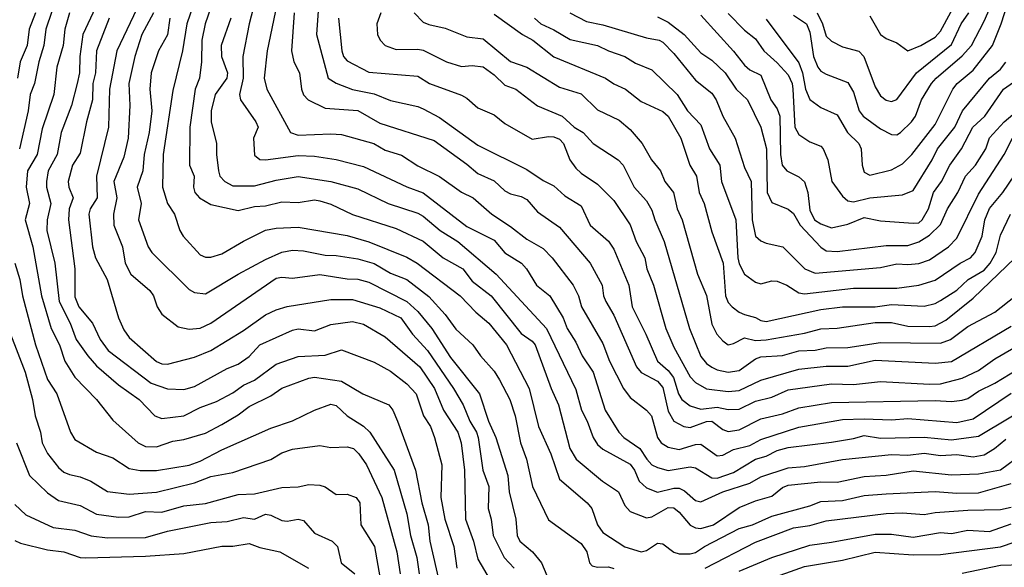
# Model space of a CAD drawing. Header units: metres. Extents: x -46681 to -43747, y -240911 to -237677.
# Tile 989 of 1056: x -44241 to -44151, y -238529 to -238479. Entities that reach past the tile are written whole.
import ezdxf

# ---------------------------------------------------------------- set-up
doc = ezdxf.new("R2010")
doc.units = ezdxf.units.M
doc.layers.add('CONTOUR_INDEX', color=1, linetype='Continuous')
doc.layers.add('CONTOUR_INTER', color=3, linetype='Continuous')

msp = doc.modelspace()

# ---------------------------------------------------------------- linework, layer by layer
at = {"layer": 'CONTOUR_INDEX'}
for points, elevation in [([(-44172.595, -238479.115), (-44169.595, -238483.116), (-44169.262, -238484.02), (-44168.981, -238485.52), (-44168.595, -238486.486), (-44167.595, -238487.222), (-44166.095, -238487.896), (-44165.138, -238489.52), (-44164.098, -238490.52), (-44163.871, -238491.02), (-44163.791, -238492.52), (-44163.595, -238493.15), (-44163.095, -238493.421), (-44161.095, -238492.931), (-44160.095, -238492.376), (-44159.215, -238491.52), (-44157.095, -238488.765), (-44155.455, -238485.52), (-44155.06, -238485.02), (-44153.595, -238483.773), (-44151.831, -238481.52), (-44151.017, -238479.52), (-44149.595, -238475.047)], 95), ([(-44213.644, -238477.02), (-44213.905, -238480.52), (-44212.818, -238484.52), (-44212.095, -238484.969), (-44210.595, -238485.558), (-44208.595, -238485.951), (-44207.095, -238486.571), (-44204.595, -238487.116), (-44204.095, -238487.344), (-44202.595, -238488.123), (-44199.095, -238490.673), (-44194.595, -238492.899), (-44193.095, -238493.907), (-44192.095, -238494.4), (-44191.095, -238495.322), (-44189.595, -238496.244), (-44188.764, -238498.02), (-44187.095, -238499.476), (-44186.595, -238500.234), (-44185.223, -238503.52), (-44184.927, -238505.52), (-44183.664, -238508.02), (-44182.584, -238510.52), (-44181.595, -238511.377), (-44181.111, -238512.02), (-44180.653, -238513.52), (-44180.341, -238514.02), (-44179.595, -238514.623), (-44178.595, -238514.905), (-44177.095, -238514.746), (-44176.095, -238514.943), (-44175.095, -238514.906), (-44173.595, -238514.178), (-44172.095, -238513.805), (-44170.595, -238513.135), (-44166.595, -238512.601), (-44164.595, -238512.658), (-44162.095, -238512.361), (-44157.595, -238512.633), (-44156.595, -238512.577), (-44154.595, -238512.067), (-44153.095, -238511.379), (-44151.595, -238510.286), (-44147.595, -238507.962)], 105), ([(-44223.602, -238478.02), (-44224.12, -238479.52), (-44224.425, -238481.02), (-44224.468, -238483.02), (-44224.647, -238484.52), (-44225.032, -238485.52), (-44225.537, -238489.02), (-44225.571, -238492.52), (-44225.14, -238493.52), (-44225.201, -238494.52), (-44225.087, -238495.02), (-44224.641, -238495.52), (-44223.595, -238496.111), (-44221.095, -238496.688), (-44219.595, -238496.304), (-44218.595, -238496.259), (-44217.095, -238495.886), (-44215.595, -238495.941), (-44214.095, -238495.704), (-44213.595, -238495.796), (-44212.595, -238496.082), (-44210.595, -238497.03), (-44206.595, -238498.315), (-44204.095, -238499.477), (-44202.259, -238501.02), (-44200.475, -238502.02), (-44199.595, -238503.171), (-44197.855, -238504.52), (-44195.095, -238507.969), (-44194.095, -238508.685), (-44193.832, -238509.02), (-44192.365, -238513.02), (-44191.669, -238514.52), (-44190.641, -238518.52), (-44190.042, -238519.52), (-44187.633, -238521.52), (-44186.166, -238522.52), (-44185.595, -238523.775), (-44185.095, -238524.322), (-44183.595, -238524.885), (-44183.095, -238524.798), (-44181.595, -238523.942), (-44181.095, -238523.976), (-44180.595, -238524.382), (-44179.595, -238525.556), (-44179.095, -238525.802), (-44178.595, -238525.862), (-44177.453, -238525.52), (-44175.095, -238523.958), (-44173.595, -238523.341), (-44172.095, -238522.902), (-44171.095, -238522.122), (-44170.595, -238521.887), (-44167.595, -238521.573), (-44166.095, -238521.624), (-44163.595, -238521.106), (-44161.595, -238520.987), (-44159.095, -238520.569), (-44155.595, -238520.953), (-44153.095, -238520.857), (-44151.095, -238520.486), (-44149.095, -238519.029)], 110), ([(-44232.954, -238479.02), (-44234.088, -238482.02), (-44234.208, -238484.02), (-44234.426, -238485.02), (-44234.472, -238486.52), (-44235.016, -238488.52), (-44235.595, -238491.404), (-44236.315, -238492.52), (-44236.699, -238494.02), (-44236.658, -238494.52), (-44236.249, -238495.52), (-44236.607, -238496.52), (-44236.687, -238497.52), (-44236.108, -238502.02), (-44236.095, -238504.59), (-44235.73, -238505.52), (-44234.478, -238507.02), (-44233.764, -238508.52), (-44233.036, -238509.52), (-44229.068, -238512.52), (-44227.595, -238513.041), (-44226.095, -238513.113), (-44225.095, -238512.838), (-44222.095, -238511.179), (-44221.095, -238510.772), (-44220.095, -238510.073), (-44219.095, -238509.01), (-44216.095, -238507.664), (-44215.595, -238507.538), (-44214.095, -238507.722), (-44212.595, -238507.128), (-44210.595, -238506.871), (-44209.595, -238507.101), (-44207.595, -238508.288), (-44204.423, -238511.02), (-44203.076, -238513.02), (-44202.238, -238515.02), (-44200.907, -238517.02), (-44200.615, -238518.02), (-44200.301, -238520.52), (-44200.215, -238525.02), (-44199.472, -238527.02), (-44199.095, -238528.693), (-44197.114, -238532.02)], 115), ([(-44193.883, -238479.02), (-44193.307, -238479.52), (-44192.095, -238480.071), (-44190.595, -238480.982), (-44188.095, -238481.517), (-44187.095, -238482.02), (-44185.595, -238482.541), (-44184.595, -238483.131), (-44183.095, -238483.743), (-44180.783, -238486.02), (-44179.819, -238487.52), (-44178.595, -238488.792), (-44177.818, -238491.02), (-44176.877, -238492.52), (-44176.713, -238494.02), (-44175.396, -238497.52), (-44175.217, -238501.02), (-44175.095, -238501.564), (-44174.595, -238502.505), (-44173.595, -238503.255), (-44173.095, -238503.398), (-44172.095, -238503.119), (-44171.595, -238503.147), (-44170.696, -238503.52), (-44169.595, -238504.234), (-44169.095, -238504.316), (-44164.595, -238503.798), (-44160.595, -238503.811), (-44158.595, -238503.541), (-44157.095, -238503.065), (-44154.805, -238501.52), (-44153.849, -238501.02), (-44153.426, -238500.52), (-44152.76, -238499.02), (-44152.512, -238497.52), (-44152.095, -238496.474), (-44150.871, -238495.02), (-44148.595, -238491.691)], 100), ([(-44241.456, -238518.02), (-44240.246, -238521.02), (-44238.595, -238522.584), (-44237.595, -238523.288), (-44235.595, -238523.757), (-44234.095, -238524.546), (-44232.095, -238524.836), (-44231.095, -238524.807), (-44229.595, -238524.315), (-44228.095, -238524.376), (-44226.095, -238523.783), (-44224.095, -238523.567), (-44221.095, -238522.749), (-44219.595, -238522.674), (-44217.095, -238522.1), (-44215.595, -238522.059), (-44214.595, -238521.842), (-44213.595, -238521.881), (-44213.095, -238522.057), (-44212.095, -238522.743), (-44211.095, -238522.717), (-44210.259, -238523.02), (-44209.927, -238523.52), (-44209.841, -238525.52), (-44208.575, -238527.52), (-44207.953, -238531.02)], 120), ([(-44154.595, -238529.967), (-44151.095, -238529.233), (-44149.095, -238529.19)], 115)]:
    msp.add_lwpolyline(points, dxfattribs=dict(at, elevation=elevation))
at = {"layer": 'CONTOUR_INTER'}
for points, elevation in [([(-44237.072, -238475.02), (-44238.749, -238480.02), (-44238.934, -238481.52), (-44239.414, -238483.02), (-44239.8, -238485.02), (-44240.205, -238486.02), (-44240.369, -238487.52), (-44241.177, -238491.02)], 118), ([(-44219.032, -238475.52), (-44220.098, -238479.52), (-44220.676, -238482.52), (-44220.646, -238484.52), (-44220.983, -238486.02), (-44220.892, -238486.52), (-44219.472, -238488.52), (-44219.27, -238489.02), (-44219.672, -238490.02), (-44219.595, -238491.602), (-44219.095, -238492), (-44218.595, -238492.01), (-44215.595, -238491.622), (-44214.095, -238491.672), (-44212.095, -238491.983), (-44209.595, -238492.641), (-44205.595, -238494.504), (-44204.095, -238495.045), (-44200.095, -238498.131), (-44197.595, -238499.39), (-44196.595, -238500.548), (-44195.062, -238501.52), (-44194.606, -238502.02), (-44193.683, -238503.52), (-44192.465, -238504.52), (-44191.256, -238506.52), (-44190.888, -238507.52), (-44190.095, -238508.751), (-44189.491, -238510.02), (-44188.488, -238511.52), (-44187.397, -238515.02), (-44186.137, -238517.02), (-44185.673, -238517.52), (-44184.223, -238518.52), (-44183.568, -238519.52), (-44183.095, -238520.013), (-44182.595, -238520.275), (-44181.595, -238520.534), (-44179.595, -238520.21), (-44179.095, -238520.295), (-44177.595, -238521.222), (-44177.095, -238521.258), (-44175.595, -238520.732), (-44173.595, -238519.494), (-44172.595, -238519.223), (-44171.595, -238518.718), (-44170.595, -238518.426), (-44166.595, -238517.951), (-44164.595, -238517.617), (-44163.595, -238517.325), (-44162.095, -238517.576), (-44158.095, -238517.499), (-44155.595, -238517.715), (-44153.095, -238517.402), (-44147.482, -238514.02)], 108), ([(-44217.095, -238475.52), (-44218.429, -238482.02), (-44218.709, -238484.52), (-44218.465, -238485.52), (-44216.277, -238489.52), (-44215.595, -238489.755), (-44212.595, -238489.62), (-44211.595, -238489.682), (-44208.642, -238490.52), (-44207.595, -238491.12), (-44206.095, -238491.592), (-44204.595, -238492.578), (-44202.595, -238493.542), (-44200.595, -238494.993), (-44199.521, -238495.52), (-44197.804, -238497.02), (-44196.095, -238498.142), (-44194.595, -238499.315), (-44193.095, -238500.148), (-44192.264, -238501.02), (-44190.321, -238503.52), (-44189.836, -238504.52), (-44189.57, -238505.52), (-44187.595, -238508.893), (-44187.007, -238510.52), (-44185.708, -238513.02), (-44185.095, -238513.853), (-44183.595, -238515.006), (-44183.141, -238515.52), (-44182.601, -238517.52), (-44182.235, -238518.02), (-44181.595, -238518.391), (-44180.595, -238518.609), (-44179.095, -238518.146), (-44178.595, -238518.126), (-44177.095, -238519.193), (-44176.595, -238519.146), (-44175.595, -238518.625), (-44174.095, -238518.257), (-44173.095, -238517.696), (-44169.595, -238516.555), (-44165.595, -238515.856), (-44163.595, -238515.795), (-44161.095, -238515.908), (-44159.595, -238515.764), (-44155.095, -238516.152), (-44153.595, -238515.795), (-44150.095, -238513.447)], 107), ([(-44224.957, -238477.02), (-44225.812, -238479.52), (-44226.218, -238482.02), (-44227.095, -238485.646), (-44227.987, -238491.52), (-44228.054, -238494.52), (-44227.573, -238496.02), (-44226.953, -238497.02), (-44226.44, -238498.52), (-44226.131, -238499.02), (-44224.595, -238500.731), (-44224.095, -238500.964), (-44223.595, -238500.966), (-44222.595, -238500.655), (-44220.595, -238499.482), (-44218.595, -238498.493), (-44217.595, -238498.288), (-44215.595, -238498.196), (-44211.095, -238498.969), (-44209.095, -238499.544), (-44205.595, -238500.958), (-44204.668, -238501.52), (-44200.693, -238504.52), (-44199.256, -238506.02), (-44198.073, -238507.02), (-44196.458, -238509.02), (-44194.366, -238513.02), (-44193.521, -238516.52), (-44192.373, -238519.02), (-44191.595, -238521.341), (-44189.048, -238523.52), (-44188.614, -238524.02), (-44188.107, -238525.52), (-44187.595, -238526.248), (-44185.595, -238527.569), (-44184.095, -238528.024), (-44183.595, -238527.892), (-44182.595, -238527.216), (-44182.095, -238527.273), (-44181.095, -238528.051), (-44180.595, -238528.201), (-44179.595, -238528.21), (-44179.095, -238528.065), (-44178.282, -238527.52), (-44175.095, -238525.873), (-44173.852, -238525.52), (-44172.095, -238524.724), (-44168.595, -238523.792), (-44167.595, -238523.378), (-44165.595, -238523.301), (-44163.595, -238522.829), (-44161.595, -238522.695), (-44157.095, -238522.478), (-44155.095, -238522.639), (-44153.095, -238522.582), (-44150.095, -238521.752)], 111), ([(-44170.095, -238478.748), (-44168.888, -238479.52), (-44168.595, -238480.297), (-44168.253, -238482.52), (-44167.861, -238483.52), (-44167.595, -238483.87), (-44167.095, -238484.148), (-44165.095, -238484.913), (-44164.595, -238485.8), (-44164.073, -238487.52), (-44163.707, -238488.02), (-44162.095, -238489.178), (-44161.095, -238489.709), (-44160.595, -238489.732), (-44160.256, -238489.52), (-44159.272, -238488.52), (-44158.89, -238488.02), (-44158.352, -238486.52), (-44157.414, -238485.02), (-44157.001, -238484.52), (-44154.595, -238482.467), (-44153.756, -238481.52), (-44152.595, -238479.278), (-44151.62, -238477.02)], 94), ([(-44163.095, -238478.8), (-44162.095, -238480.52), (-44161.595, -238480.881), (-44160.595, -238481.29), (-44159.611, -238482.02), (-44158.389, -238481.52), (-44157.095, -238480.75), (-44156.595, -238480.193), (-44154.886, -238477.02)], 92), ([(-44234.189, -238478.02), (-44235.352, -238480.52), (-44235.626, -238482.52), (-44235.657, -238484.02), (-44235.879, -238485.02), (-44236.386, -238487.02), (-44237.335, -238489.52), (-44237.702, -238491.52), (-44238.529, -238493.02), (-44238.7, -238494.02), (-44238.682, -238494.52), (-44238.283, -238496.02), (-44238.631, -238497.52), (-44238.659, -238498.52), (-44237.93, -238501.52), (-44237.518, -238505.02), (-44236.531, -238507.02), (-44235.958, -238508.52), (-44234.898, -238510.02), (-44234.095, -238510.924), (-44232.095, -238512.674), (-44230.175, -238514.02), (-44228.749, -238515.52), (-44228.095, -238515.767), (-44226.095, -238515.525), (-44224.595, -238514.765), (-44223.095, -238514.218), (-44221.595, -238513.417), (-44220.595, -238512.719), (-44219.595, -238512.258), (-44217.595, -238510.789), (-44215.595, -238510.078), (-44213.095, -238509.965), (-44211.595, -238509.468), (-44208.595, -238510.606), (-44207.095, -238511.422), (-44205.595, -238512.577), (-44204.762, -238513.52), (-44204.066, -238515.52), (-44203.433, -238516.52), (-44203.052, -238517.52), (-44202.388, -238520.02), (-44202.476, -238523.02), (-44202.118, -238525.02), (-44201.29, -238527.52), (-44201.02, -238529.52)], 116), ([(-44230.1, -238477.52), (-44232.245, -238482.02), (-44232.898, -238485.52), (-44232.989, -238489.02), (-44234.093, -238493.52), (-44234.033, -238495.52), (-44234.691, -238496.52), (-44234.819, -238497.02), (-44234.461, -238500.02), (-44234.199, -238501.02), (-44233.11, -238503.02), (-44232.092, -238506.52), (-44231.595, -238507.641), (-44231.095, -238508.34), (-44228.595, -238510.547), (-44228.095, -238510.75), (-44227.595, -238510.768), (-44225.095, -238510.14), (-44223.589, -238509.52), (-44220.595, -238507.694), (-44218.595, -238506.268), (-44217.595, -238505.783), (-44216.595, -238505.488), (-44212.595, -238504.835), (-44210.595, -238504.833), (-44208.095, -238505.601), (-44206.142, -238506.52), (-44205.089, -238508.02), (-44203.71, -238509.52), (-44201.309, -238513.02), (-44200.423, -238514.52), (-44199.812, -238516.02), (-44199.22, -238517.02), (-44199.052, -238517.52), (-44198.625, -238520.52), (-44198.061, -238522.02), (-44198.128, -238524.02), (-44197.857, -238525.02), (-44197.684, -238526.52), (-44196.671, -238528.52), (-44195.738, -238529.52)], 114), ([(-44239.718, -238478.52), (-44240.286, -238480.02), (-44240.485, -238481.52), (-44241.101, -238483.02), (-44241.356, -238484.52)], 119), ([(-44236.572, -238478.52), (-44237.012, -238480.02), (-44237.159, -238481.52), (-44237.738, -238483.52), (-44238.01, -238486.02), (-44239.095, -238489.175), (-44239.558, -238491.52), (-44240.448, -238493.02), (-44240.569, -238494.52), (-44240.252, -238496.02), (-44240.668, -238497.52), (-44239.961, -238500.02), (-44239.154, -238504.52), (-44238.263, -238507.52), (-44237.515, -238509.02), (-44237.007, -238510.52), (-44236.095, -238511.967), (-44234.095, -238514.017), (-44232.595, -238515.913), (-44230.271, -238518.02), (-44229.595, -238518.334), (-44228.595, -238518.382), (-44227.095, -238517.857), (-44226.095, -238517.692), (-44224.095, -238517.109), (-44222.595, -238516.336), (-44221.095, -238515.432), (-44220.095, -238514.66), (-44218.095, -238513.686), (-44217.095, -238512.995), (-44214.595, -238512.067), (-44214.095, -238511.983), (-44211.595, -238512.349), (-44209.634, -238513.52), (-44207.261, -238514.52), (-44206.886, -238515.02), (-44206.467, -238516.02), (-44204.796, -238520.52), (-44204.218, -238523.52), (-44203.636, -238525.52), (-44203.481, -238527.02), (-44202.237, -238532.52)], 117), ([(-44228.862, -238478.52), (-44229.94, -238480.52), (-44230.595, -238482.526), (-44231.138, -238485.02), (-44231.046, -238487.02), (-44231.184, -238490.02), (-44231.595, -238491.768), (-44232.497, -238494.02), (-44232.225, -238495.52), (-44232.533, -238497.02), (-44232.509, -238498.02), (-44231.711, -238500.02), (-44231.46, -238501.52), (-44230.937, -238502.52), (-44229.21, -238504.02), (-44228.867, -238504.52), (-44228.541, -238505.52), (-44228.095, -238506.204), (-44226.595, -238507.354), (-44225.595, -238507.574), (-44224.595, -238507.486), (-44223.595, -238507.028), (-44217.595, -238502.893), (-44217.095, -238502.79), (-44216.095, -238502.874), (-44213.595, -238502.558), (-44211.095, -238502.954), (-44210.095, -238502.992), (-44209.095, -238503.246), (-44205.607, -238505.02), (-44204.595, -238505.951), (-44203.295, -238507.52), (-44201.595, -238510.159), (-44198.931, -238513.52), (-44198.095, -238516.019), (-44197.438, -238517.52), (-44196.325, -238521.02), (-44196.219, -238522.52), (-44195.581, -238525.02), (-44195.473, -238526.52), (-44195.239, -238527.02), (-44194.052, -238528.02), (-44193.251, -238529.02), (-44192.095, -238531.706)], 113), ([(-44227.371, -238479.02), (-44227.595, -238480.549), (-44228.422, -238482.02), (-44229.079, -238484.02), (-44229.193, -238485.52), (-44229.034, -238487.52), (-44229.252, -238489.52), (-44229.737, -238491.52), (-44229.843, -238493.02), (-44230.354, -238494.52), (-44230.012, -238496.02), (-44230.231, -238497.52), (-44229.351, -238500.02), (-44229.024, -238500.52), (-44225.595, -238503.919), (-44225.095, -238504.202), (-44224.095, -238504.315), (-44221.095, -238502.509), (-44218.595, -238501.181), (-44217.095, -238500.491), (-44216.095, -238500.324), (-44215.095, -238500.365), (-44213.095, -238500.789), (-44212.095, -238500.81), (-44210.095, -238501.105), (-44208.595, -238501.534), (-44207.095, -238502.437), (-44205.595, -238503.007), (-44203.595, -238504.579), (-44202.095, -238506.22), (-44201.095, -238507.573), (-44199.543, -238509.02), (-44198.841, -238510.02), (-44197.595, -238511.413), (-44197.095, -238512.209), (-44196.133, -238514.02), (-44195.651, -238515.52), (-44195.18, -238518.02), (-44194.623, -238519.52), (-44194.066, -238522.02), (-44192.595, -238525.085), (-44189.595, -238527.256), (-44189.072, -238528.02), (-44188.817, -238529.02), (-44188.595, -238529.302), (-44188.095, -238529.431), (-44187.095, -238529.392), (-44186.595, -238529.552)], 112), ([(-44221.781, -238479.02), (-44222.648, -238481.52), (-44222.627, -238482.52), (-44222.063, -238484.02), (-44222.142, -238484.52), (-44223.214, -238486.02), (-44223.582, -238487.52), (-44223.571, -238488.52), (-44223.078, -238490.52), (-44223.097, -238491.52), (-44222.899, -238493.02), (-44222.765, -238493.52), (-44222.315, -238494.02), (-44221.595, -238494.399), (-44219.595, -238494.402), (-44217.595, -238493.875), (-44215.595, -238493.564), (-44212.595, -238494.016), (-44210.095, -238494.693), (-44207.306, -238496.02), (-44204.595, -238496.922), (-44204.095, -238497.202), (-44202.529, -238498.52), (-44200.915, -238499.52), (-44197.39, -238502.52), (-44192.79, -238507.52), (-44190.095, -238513.094), (-44189.574, -238515.02), (-44189.035, -238516.02), (-44188.486, -238517.52), (-44188.095, -238518.16), (-44187.595, -238518.58), (-44185.095, -238519.961), (-44184.707, -238520.52), (-44184.28, -238521.52), (-44183.595, -238522.143), (-44182.595, -238522.524), (-44181.095, -238522.154), (-44180.595, -238522.164), (-44180.095, -238522.398), (-44179.095, -238523.307), (-44178.595, -238523.408), (-44176.575, -238522.52), (-44174.095, -238521.719), (-44173.095, -238521.133), (-44170.595, -238520.304), (-44169.095, -238520.167), (-44165.595, -238519.535), (-44161.095, -238519.085), (-44159.595, -238519.145), (-44158.095, -238518.961), (-44156.595, -238519.174), (-44155.095, -238519.079), (-44153.595, -238519.302), (-44152.595, -238519.114), (-44151.624, -238518.52), (-44150.595, -238517.656)], 109), ([(-44215.963, -238478.52), (-44216.186, -238482.02), (-44215.997, -238483.02), (-44215.456, -238484.02), (-44215.276, -238485.52), (-44215.095, -238486.038), (-44214.659, -238486.52), (-44213.095, -238487.281), (-44210.095, -238487.497), (-44208.095, -238488.649), (-44203.095, -238490.248), (-44200.095, -238492.41), (-44199.095, -238493.281), (-44197.595, -238493.935), (-44196.595, -238494.857), (-44196.095, -238495.137), (-44195.095, -238495.375), (-44194.595, -238495.659), (-44193.595, -238496.806), (-44191.595, -238498.208), (-44188.783, -238501.52), (-44187.66, -238503.52), (-44187.544, -238504.52), (-44187.335, -238505.02), (-44186.595, -238506.295), (-44184.52, -238511.02), (-44184.095, -238511.56), (-44182.595, -238512.348), (-44182.095, -238512.924), (-44181.595, -238515.096), (-44181.095, -238516.018), (-44180.156, -238516.52), (-44179.595, -238516.588), (-44178.095, -238516.051), (-44177.595, -238516.031), (-44176.595, -238516.772), (-44176.095, -238516.952), (-44175.095, -238516.8), (-44173.095, -238515.816), (-44171.095, -238515.336), (-44169.595, -238514.803), (-44166.595, -238514.317), (-44157.095, -238514.123), (-44155.595, -238514.204), (-44154.595, -238514.094), (-44154.095, -238513.936), (-44153.095, -238513.265), (-44151.595, -238512.519), (-44148.095, -238510.399)], 106), ([(-44211.875, -238479.02), (-44211.57, -238482.02), (-44211.43, -238482.52), (-44211.095, -238482.927), (-44209.095, -238483.975), (-44204.595, -238484.345), (-44203.532, -238485.02), (-44200.595, -238486.075), (-44200.095, -238486.362), (-44199.095, -238487.24), (-44197.595, -238487.901), (-44196.595, -238488.688), (-44194.095, -238490.113), (-44192.595, -238489.863), (-44192.095, -238489.894), (-44191.595, -238490.127), (-44191.212, -238490.52), (-44190.643, -238492.02), (-44190.095, -238492.777), (-44189.595, -238493.249), (-44188.095, -238494.26), (-44186.595, -238495.749), (-44185.095, -238497.989), (-44184.53, -238499.52), (-44183.755, -238501.02), (-44183.551, -238502.02), (-44182.96, -238503.52), (-44181.83, -238507.52), (-44181.095, -238509.232), (-44179.595, -238511.951), (-44179.095, -238512.47), (-44178.095, -238513.037), (-44176.095, -238513.29), (-44175.095, -238513.205), (-44173.095, -238512.262), (-44169.595, -238511.232), (-44167.095, -238510.964), (-44165.095, -238510.98), (-44162.595, -238510.427), (-44157.095, -238510.7), (-44155.595, -238510.538), (-44150.095, -238507.293)], 104), ([(-44207.982, -238478.52), (-44208.352, -238479.52), (-44208.289, -238480.52), (-44208.045, -238481.02), (-44207.595, -238481.52), (-44206.595, -238481.893), (-44204.595, -238481.86), (-44204.095, -238481.952), (-44201.97, -238483.02), (-44200.595, -238483.444), (-44199.595, -238483.366), (-44198.595, -238483.49), (-44197.595, -238484.214), (-44196.595, -238485.175), (-44195.595, -238485.537), (-44193.595, -238487.069), (-44191.34, -238488.02), (-44190.235, -238489.02), (-44189.407, -238489.52), (-44188.481, -238490.52), (-44186.205, -238492.02), (-44185.745, -238492.52), (-44184.74, -238494.52), (-44183.595, -238495.794), (-44183.095, -238496.635), (-44182.842, -238497.52), (-44181.989, -238499.52), (-44179.635, -238507.52), (-44178.595, -238510.067), (-44178.095, -238510.713), (-44177.595, -238511.057), (-44177.095, -238511.306), (-44176.095, -238511.508), (-44175.095, -238511.36), (-44173.595, -238510.298), (-44173.095, -238510.097), (-44171.095, -238509.984), (-44169.595, -238509.548), (-44168.095, -238509.493), (-44167.095, -238509.284), (-44165.095, -238509.244), (-44162.095, -238508.795), (-44156.595, -238508.842), (-44155.687, -238508.52), (-44154.095, -238507.315), (-44151.595, -238506.011), (-44149.722, -238504.52)], 103), ([(-44204.923, -238478.52), (-44204.095, -238479.365), (-44203.595, -238479.609), (-44202.095, -238479.936), (-44200.095, -238480.727), (-44198.595, -238480.921), (-44196.095, -238482.986), (-44194.595, -238483.521), (-44191.595, -238485.341), (-44189.595, -238485.962), (-44188.095, -238487.423), (-44186.095, -238488.381), (-44185.095, -238489.243), (-44184.005, -238490.52), (-44183.127, -238492.02), (-44182.308, -238493.02), (-44181.924, -238494.02), (-44181.102, -238495.02), (-44180.785, -238496.52), (-44180.325, -238497.52), (-44178.924, -238502.52), (-44178.095, -238504.478), (-44177.595, -238507.108), (-44177.126, -238508.02), (-44176.595, -238508.639), (-44176.095, -238508.994), (-44175.595, -238508.879), (-44174.595, -238508.377), (-44173.595, -238508.595), (-44172.595, -238508.558), (-44169.095, -238507.932), (-44167.595, -238507.534), (-44166.095, -238507.473), (-44162.595, -238506.947), (-44161.095, -238506.944), (-44159.595, -238507.288), (-44157.595, -238507.314), (-44157.095, -238507.265), (-44156.095, -238506.748), (-44153.595, -238504.731), (-44149.74, -238501.02)], 102), ([(-44197.595, -238478.646), (-44194.996, -238480.52), (-44194.042, -238481.02), (-44192.095, -238482.561), (-44187.359, -238484.52), (-44186.595, -238485.031), (-44185.525, -238485.52), (-44184.095, -238486.669), (-44182.095, -238487.584), (-44181.616, -238488.02), (-44180.437, -238490.02), (-44179.608, -238492.52), (-44178.993, -238493.52), (-44178.765, -238495.02), (-44178.303, -238496.02), (-44177.595, -238498.642), (-44176.565, -238501.52), (-44176.328, -238504.52), (-44176.095, -238505.125), (-44175.735, -238505.52), (-44175.095, -238506.021), (-44174.595, -238506.235), (-44173.595, -238506.495), (-44173.095, -238506.788), (-44172.595, -238506.853), (-44167.595, -238505.762), (-44165.595, -238505.528), (-44162.595, -238505.521), (-44161.095, -238505.301), (-44158.095, -238505.463), (-44157.095, -238505.222), (-44156.595, -238504.932), (-44155.095, -238503.984), (-44154.05, -238503.02), (-44152.595, -238502.144), (-44152.026, -238501.52), (-44151.482, -238500.52), (-44151.095, -238498.951), (-44150.175, -238497.02)], 101), ([(-44190.63, -238478.52), (-44189.095, -238479.313), (-44187.595, -238479.633), (-44183.595, -238480.814), (-44182.436, -238481.02), (-44182.095, -238481.222), (-44181.095, -238482.269), (-44179.095, -238484.72), (-44177.595, -238485.908), (-44177.197, -238486.52), (-44176.59, -238488.02), (-44175.441, -238490.02), (-44174.595, -238492.736), (-44173.985, -238494.02), (-44173.906, -238497.52), (-44173.592, -238499.02), (-44173.095, -238499.446), (-44172.595, -238499.678), (-44171.081, -238500.02), (-44169.059, -238502.02), (-44168.095, -238502.436), (-44162.095, -238501.896), (-44160.595, -238501.578), (-44159.595, -238501.636), (-44158.595, -238501.525), (-44157.595, -238501.199), (-44155.855, -238500.02), (-44155.095, -238499.223), (-44153.095, -238495.168), (-44150.752, -238491.52), (-44149.994, -238490.02)], 99), ([(-44182.595, -238478.905), (-44181.595, -238479.377), (-44180.136, -238480.52), (-44178.595, -238482.182), (-44177.595, -238482.869), (-44176.37, -238484.02), (-44175.377, -238485.52), (-44174.315, -238486.52), (-44173.092, -238489.02), (-44172.579, -238491.02), (-44172.501, -238495.02), (-44172.095, -238495.947), (-44170.595, -238496.553), (-44170.095, -238496.942), (-44169.475, -238498.02), (-44167.595, -238500.051), (-44167.095, -238500.373), (-44166.095, -238500.435), (-44161.595, -238499.883), (-44159.595, -238499.873), (-44158.595, -238499.543), (-44157.595, -238498.933), (-44156.595, -238497.972), (-44155.965, -238496.52), (-44155.019, -238495.02), (-44154.309, -238493.52), (-44153.388, -238492.52), (-44152.435, -238491.02), (-44152.095, -238489.996), (-44150.756, -238488.52), (-44149.551, -238487.52)], 98), ([(-44178.595, -238478.75), (-44175.595, -238482.055), (-44174.595, -238483.322), (-44174.095, -238483.748), (-44173.095, -238484.256), (-44172.187, -238486.52), (-44171.595, -238487.353), (-44171.351, -238488.02), (-44171.288, -238491.52), (-44171.152, -238492.52), (-44170.722, -238493.02), (-44169.595, -238493.571), (-44169.095, -238494.048), (-44168.782, -238495.02), (-44168.595, -238496.634), (-44168.162, -238497.52), (-44167.595, -238497.89), (-44166.595, -238498.254), (-44165.095, -238497.929), (-44163.595, -238497.323), (-44162.095, -238497.629), (-44159.095, -238497.841), (-44158.595, -238497.792), (-44158.283, -238497.52), (-44157.702, -238496.52), (-44157.234, -238495.02), (-44156.493, -238494.02), (-44155.729, -238492.52), (-44154.659, -238491.02), (-44153.631, -238489.02), (-44152.54, -238488.02), (-44150.803, -238485.52), (-44149.359, -238484.52)], 97), ([(-44176.095, -238478.581), (-44174.595, -238480.1), (-44173.595, -238480.912), (-44172.814, -238482.02), (-44171.595, -238483.102), (-44170.595, -238484.217), (-44170.226, -238485.02), (-44170.155, -238485.52), (-44169.967, -238489.02), (-44169.595, -238489.696), (-44168.595, -238490.363), (-44167.595, -238490.764), (-44167.366, -238491.02), (-44166.957, -238492.02), (-44166.567, -238494.02), (-44165.595, -238495.359), (-44165.095, -238495.773), (-44164.595, -238495.873), (-44163.095, -238495.499), (-44160.095, -238495.249), (-44159.095, -238494.847), (-44157.358, -238492.02), (-44156.872, -238491.02), (-44155.277, -238489.02), (-44154.584, -238487.52), (-44152.095, -238484.521), (-44151.095, -238483.706), (-44150.595, -238483.045)], 96), ([(-44167.928, -238478.52), (-44167.421, -238479.52), (-44167.095, -238480.662), (-44166.595, -238481.11), (-44165.595, -238481.643), (-44164.095, -238482.057), (-44163.625, -238482.52), (-44162.595, -238485.327), (-44162.095, -238486.145), (-44161.595, -238486.536), (-44161.095, -238486.667), (-44160.595, -238486.493), (-44158.817, -238484.02), (-44155.595, -238481.446), (-44154.69, -238479.52), (-44153.986, -238478.52)], 93), ([(-44241.601, -238501.52), (-44241.138, -238503.02), (-44240.891, -238504.52), (-44239.718, -238509.02), (-44238.595, -238512.189), (-44237.751, -238513.52), (-44236.5, -238517.02), (-44236.095, -238517.706), (-44234.095, -238518.858), (-44232.595, -238519.383), (-44231.095, -238520.361), (-44230.095, -238520.558), (-44228.595, -238520.555), (-44225.595, -238520.048), (-44224.595, -238519.703), (-44222.595, -238518.649), (-44218.095, -238516.667), (-44216.095, -238515.976), (-44214.095, -238515.019), (-44212.595, -238514.465), (-44212.095, -238514.58), (-44211.095, -238515.535), (-44209.595, -238516.471), (-44208.99, -238517.02), (-44206.763, -238520.52), (-44205.596, -238524.52), (-44205.262, -238526.52), (-44204.678, -238528.52), (-44204.48, -238530.02)], 118), ([(-44242.013, -238508.02), (-44240.646, -238511.52), (-44239.99, -238514.02), (-44239.732, -238515.52), (-44239.241, -238517.02), (-44239.102, -238518.02), (-44238.595, -238518.982), (-44237.595, -238520.261), (-44237.095, -238520.693), (-44236.595, -238520.914), (-44235.595, -238521.128), (-44234.629, -238521.52), (-44233.095, -238522.481), (-44231.095, -238522.722), (-44228.595, -238522.535), (-44225.095, -238521.676), (-44223.595, -238521.101), (-44221.595, -238520.716), (-44218.095, -238519.544), (-44217.095, -238518.935), (-44216.095, -238518.586), (-44213.595, -238518.257), (-44212.595, -238518.424), (-44211.095, -238518.366), (-44210.501, -238518.52), (-44210.002, -238519.02), (-44209.317, -238520.02), (-44207.888, -238523.02), (-44206.533, -238528.02), (-44206.215, -238530.02)], 119), ([(-44241.595, -238523.669), (-44240.595, -238524.617), (-44238.095, -238525.78), (-44236.095, -238526.028), (-44234.595, -238526.545), (-44233.095, -238526.73), (-44229.595, -238526.688), (-44227.595, -238526.128), (-44223.595, -238525.319), (-44222.095, -238525.22), (-44220.595, -238524.867), (-44219.595, -238525.011), (-44218.595, -238524.565), (-44218.095, -238524.65), (-44217.095, -238525.128), (-44216.595, -238525.198), (-44215.595, -238525.028), (-44215.095, -238525.148), (-44214.095, -238526.302), (-44212.451, -238527.02), (-44211.981, -238527.52), (-44211.641, -238529.02), (-44210.366, -238530.02)], 121), ([(-44178.219, -238529.52), (-44173.595, -238527.117), (-44170.095, -238525.82), (-44168.595, -238525.605), (-44167.095, -238525.18), (-44161.595, -238524.499), (-44160.095, -238524.438), (-44158.095, -238524.59), (-44157.095, -238524.393), (-44154.095, -238524.184), (-44151.095, -238524.123), (-44150.095, -238523.91)], 112), ([(-44175.095, -238529.777), (-44172.086, -238528.52), (-44168.595, -238527.392), (-44166.595, -238527.137), (-44162.595, -238526.38), (-44161.095, -238526.389), (-44159.095, -238526.656), (-44156.595, -238526.231), (-44155.595, -238526.341), (-44154.095, -238526.013), (-44152.095, -238526.133), (-44150.095, -238525.457)], 113), ([(-44172.595, -238530.629), (-44169.095, -238529.352), (-44165.595, -238528.775), (-44162.595, -238528.045), (-44159.095, -238528.291), (-44156.595, -238528.258), (-44151.095, -238527.554), (-44145.595, -238525.676)], 114), ([(-44241.595, -238526.964), (-44241.095, -238527.208), (-44238.595, -238527.821), (-44237.095, -238528.021), (-44235.595, -238528.535), (-44235.095, -238528.553), (-44229.595, -238528.417), (-44226.095, -238528.166), (-44222.595, -238527.502), (-44221.595, -238527.497), (-44220.095, -238527.243), (-44219.095, -238527.602), (-44217.261, -238528.02), (-44214.646, -238529.52)], 122)]:
    msp.add_lwpolyline(points, dxfattribs=dict(at, elevation=elevation))

doc.saveas('drawing.dxf')
